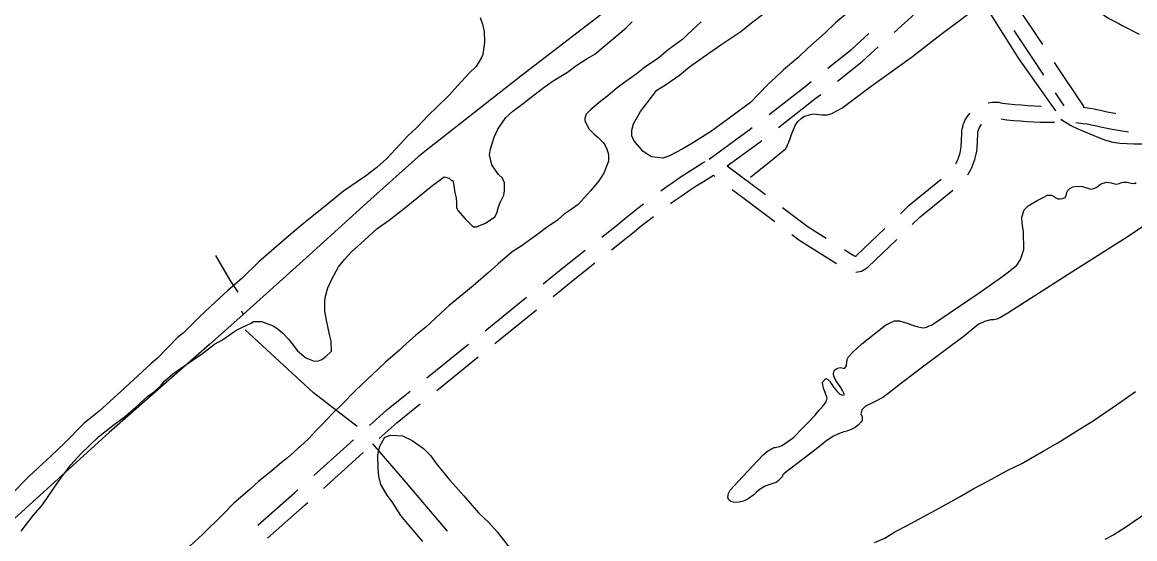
# Model space of a CAD drawing. Extents: x 3598634 to 3636690, y 517270 to 542944.
# Drawn here: x 3625513 to 3627594, y 524854 to 525821 of the extents above; entities that cross this region are included whole.
import ezdxf

# ---------------------------------------------------------------- set-up
doc = ezdxf.new("R2010")
doc.units = 0
for name, color, linetype in [('V-ROAD-CNTR', 7, 'Continuous'), ('V-SITE-VEGE', 7, 'Continuous'), ('V-TOPO-SHOR', 7, 'Continuous')]:
    doc.layers.add(name, color=color, linetype=linetype)

msp = doc.modelspace()

# ---------------------------------------------------------------- linework, layer by layer
at = {"layer": 'V-ROAD-CNTR'}
for p, q in [((3627443.4, 525745.4), (3627498.6, 525662)), ((3627445.1, 525688.4), (3627461.4, 525663.8)), ((3626831.8, 525552.1), (3626903.3, 525498)), ((3626840.6, 525507.8), (3626920.4, 525447.5)), ((3626378.8, 525243.2), (3626456.4, 525306.2)), ((3626397.1, 525219.4), (3626474.8, 525282.4)), ((3626269.8, 525155.2), (3626347.7, 525218)), ((3626288.1, 525131.5), (3626366, 525194.2)), ((3626058.2, 524972.1), (3626132.6, 525038.9)), ((3626076.5, 524948.2), (3626150.9, 525015.1))]:
    msp.add_line(p, q, dxfattribs=at)
for points in [[(3627143.8, 525801.6), (3627183.8, 525837.8), (3627188.4, 525841.6), (3627193.3, 525845.3), (3627198.4, 525848.8), (3627203.5, 525852.1), (3627208.8, 525855.3), (3627214.2, 525858.3), (3627219.6, 525861.1), (3627222.6, 525862.5)], [(3627366.1, 525862.1), (3627368.6, 525858.3), (3627371.2, 525853.9), (3627373.1, 525850.4), (3627421.3, 525778.7)], [(3627020, 525734.7), (3627064.4, 525770.2), (3627096.4, 525799.2)], [(3627367.5, 525805), (3627402.6, 525752.8), (3627423.1, 525721.8)], [(3627037.7, 525710.4), (3627083.9, 525747.3), (3627114.2, 525774.8)], [(3626910, 525648.1), (3626977.1, 525700.4), (3626988.8, 525709.8)], [(3626927.7, 525623.8), (3626995.7, 525676.9), (3627006.4, 525685.5)], [(3627319.5, 525669.9), (3627319.6, 525669.9), (3627323.6, 525670.6), (3627327.6, 525671), (3627331.7, 525671.2), (3627335.7, 525671), (3627339.7, 525670.7), (3627343.7, 525670), (3627346.5, 525669.4), (3627357.8, 525668), (3627369.9, 525666.7), (3627381.9, 525665.7), (3627394, 525664.8), (3627406.1, 525664.2), (3627418.2, 525663.7), (3627419, 525663.7)], [(3627259.1, 525555.8), (3627260.2, 525557.9), (3627262, 525561.4), (3627263.6, 525564.9), (3627265, 525568.5), (3627266.2, 525572.2), (3627267.3, 525576), (3627268.1, 525579.8), (3627268.8, 525583.6), (3627269.3, 525587.1), (3627270.2, 525613.1), (3627270.5, 525617.1), (3627271.2, 525621.1), (3627272.1, 525625), (3627273.2, 525628.9), (3627274.7, 525632.7), (3627276.3, 525636.4), (3627278.2, 525640), (3627280.3, 525643.4), (3627282.7, 525646.7), (3627285.2, 525649.9), (3627285.5, 525650.1)], [(3627497.7, 525661.5), (3627501.2, 525661), (3627509.7, 525659.8), (3627518.1, 525658.3), (3627526.4, 525656.6), (3627534.8, 525654.7), (3627542.3, 525652.7), (3627556.6, 525650.1), (3627557.7, 525649.9)], [(3627281.5, 525535), (3627284.1, 525539.1), (3627286.7, 525543.8), (3627289.1, 525548.5), (3627291.3, 525553.4), (3627293.2, 525558.4), (3627294.9, 525563.4), (3627296.3, 525568.5), (3627297.5, 525573.7), (3627298.5, 525579), (3627299.2, 525584.6), (3627300.1, 525611.2), (3627300.3, 525613.3), (3627300.6, 525615.3), (3627301.1, 525617.4), (3627301.7, 525619.4), (3627302.4, 525621.3), (3627303.3, 525623.2), (3627304.3, 525625.1), (3627305.4, 525626.8), (3627306.6, 525628.6), (3627307.5, 525629.7)], [(3627343.9, 525639.5), (3627354.4, 525638.2), (3627367, 525636.9), (3627379.5, 525635.8), (3627392.1, 525634.9), (3627404.7, 525634.2), (3627417.3, 525633.7), (3627429.9, 525633.4), (3627442.7, 525633.4), (3627443.6, 525633.4)], [(3627483.6, 525632.8), (3627488.8, 525632.3), (3627497.2, 525631.3), (3627504.9, 525630.2), (3627512.5, 525628.8), (3627520, 525627.3), (3627527.6, 525625.5), (3627535.8, 525623.4), (3627551.5, 525620.6), (3627566.8, 525618), (3627582, 525615.7)], [(3626797.8, 525564.5), (3626872.9, 525619.1), (3626878.5, 525623.5)], [(3626831.8, 525552.1), (3626890.9, 525595.1), (3626896.2, 525599.2)], [(3626707.2, 525504.9), (3626716.9, 525511.8), (3626730.3, 525521.1), (3626743.8, 525530.3), (3626757.4, 525539.3), (3626771.1, 525548.1), (3626784.9, 525556.8), (3626790.5, 525560.2)], [(3626725.5, 525481.1), (3626734.2, 525487.3), (3626747.3, 525496.4), (3626760.5, 525505.4), (3626773.8, 525514.2), (3626787.2, 525522.8), (3626800.7, 525531.2), (3626805.7, 525534.3), (3626808.7, 525532)], [(3627155.6, 525462.3), (3627172.2, 525478.1), (3627231.7, 525527.1)], [(3627177.6, 525441.8), (3627192.1, 525455.7), (3627253.8, 525506.4)], [(3626597.1, 525418.5), (3626626.9, 525442.1), (3626639.2, 525452.4), (3626651.8, 525462.7), (3626664.6, 525472.8), (3626675.1, 525481)], [(3626935.2, 525473.9), (3626982.9, 525437.8), (3627016.9, 525416.4)], [(3626615.4, 525394.7), (3626645.9, 525418.8), (3626658.3, 525429.2), (3626670.7, 525439.3), (3626683.1, 525449.2), (3626693.4, 525457.2)], [(3626952.3, 525423.4), (3626965.8, 525413.1), (3627036.1, 525368.9)], [(3627050.8, 525395.1), (3627057.5, 525390.8), (3627068.5, 525383.9), (3627069.5, 525383.3), (3627069.8, 525383.1), (3627070.2, 525383), (3627070.5, 525382.9), (3627070.9, 525382.9), (3627071.2, 525382.9), (3627071.6, 525382.9), (3627071.9, 525383), (3627072.3, 525383.1), (3627072.6, 525383.2), (3627072.9, 525383.4), (3627073.2, 525383.6), (3627074, 525384.4), (3627087.4, 525396.9), (3627126.7, 525434.6)], [(3627071.9, 525352.9), (3627072.3, 525352.9), (3627075.9, 525353.2), (3627079.5, 525353.9), (3627082.9, 525355), (3627086.2, 525356.4), (3627089.3, 525358.3), (3627092.3, 525360.4), (3627094.4, 525362.3), (3627108.1, 525375.1), (3627148.7, 525414.1)], [(3626487.5, 525331.3), (3626520.9, 525358.4), (3626565.7, 525393.7)], [(3626505.8, 525307.6), (3626539.6, 525334.9), (3626584, 525370)], [(3626162.3, 525065.6), (3626194.5, 525094.5), (3626238.7, 525130.1)], [(3626180.7, 525041.8), (3626213.9, 525071.7), (3626257, 525106.4)], [(3625953.5, 524879.1), (3626022, 524939.6), (3626028.4, 524945.4)], [(3625971.9, 524855.3), (3626041.9, 524917.2), (3626046.8, 524921.5)]]:
    msp.add_lwpolyline(points, dxfattribs=at)
at = {"layer": 'V-SITE-VEGE'}
for points in [[(3626689.7, 525568.4), (3626674.3, 525578.8), (3626657, 525599), (3626653.3, 525607.9), (3626653.1, 525618.6), (3626656.5, 525630.3), (3626669.5, 525653.7), (3626681.7, 525669.9), (3626700, 525693.5), (3626715.9, 525703.5), (3626742.4, 525721.8), (3626760.8, 525737.3), (3626797, 525762.9), (3626821.7, 525779.4), (3626856.9, 525803.2), (3626877.2, 525819.6), (3626905.4, 525841.5)], [(3627064.1, 525844.2), (3627034.2, 525819.6), (3627014.9, 525800.5), (3626982.4, 525772.3), (3626963.9, 525754.2), (3626936.7, 525731.4), (3626921.8, 525716.9), (3626907.7, 525704.1), (3626875.3, 525670.6), (3626802.2, 525616.7), (3626768.6, 525595.6), (3626748.3, 525583.7), (3626723.5, 525570.7), (3626711.1, 525566.1), (3626689.7, 525568.4)], [(3626369.4, 525829.6), (3626374.1, 525817.2), (3626377, 525803), (3626377.3, 525783.4), (3626376.6, 525773.6), (3626374.2, 525760.1), (3626371.6, 525753), (3626362.1, 525737.6), (3626349.8, 525725.8), (3626327, 525701.3), (3626312.1, 525685), (3626288.4, 525661.4), (3626272.6, 525646.9), (3626250.7, 525623.3), (3626234, 525607.9), (3626219.1, 525591.5), (3626194.6, 525565.3), (3626176.2, 525548.9), (3626155, 525532.5), (3626113.6, 525504.1), (3626086.3, 525482.2), (3626042.3, 525446.7), (3626015, 525423.9), (3625979, 525392.9), (3625955.3, 525372), (3625923.7, 525341.1), (3625898.2, 525319.3), (3625864.8, 525288.4), (3625843.7, 525268.4), (3625813.9, 525238.5), (3625804.2, 525231.2), (3625765.6, 525192.1), (3625754.2, 525182.1), (3625720.8, 525151.2), (3625697.1, 525129.4), (3625656.7, 525093), (3625628.6, 525070.2), (3625591.7, 525033), (3625567.2, 525009.4), (3625525, 524970.3), (3625493.4, 524937.7)], [(3625982.3, 525252.1), (3625991.3, 525246), (3625999.5, 525239), (3626011.3, 525226.7), (3626017.7, 525218.8), (3626027.7, 525205.5), (3626043.1, 525192.4), (3626059.2, 525186.5), (3626067.3, 525186.6), (3626073.5, 525189.4), (3626080.5, 525194.9), (3626091.1, 525204.8), (3626090.7, 525223.6), (3626087.8, 525236), (3626082, 525262.7), (3626079.1, 525279.6), (3626078.7, 525298.3), (3626080.4, 525308.1), (3626084.6, 525323.4), (3626091.4, 525338.7), (3626104.4, 525363), (3626115.8, 525376.6), (3626128.9, 525391.1), (3626146.5, 525406.5), (3626176.3, 525433.8), (3626199.3, 525450.2), (3626230.9, 525474.9), (3626251.2, 525491.3), (3626277.6, 525513.1), (3626302.2, 525531.4), (3626311.2, 525528.9), (3626315.7, 525524.5), (3626318.4, 525524.6), (3626320.4, 525515.7), (3626321.4, 525505), (3626324.3, 525491.6), (3626325.4, 525482.7), (3626325.5, 525473.8), (3626327.4, 525468.5), (3626341.1, 525452.7), (3626356.5, 525437.8), (3626362.7, 525437.9), (3626379.6, 525444.4), (3626397.2, 525456.3), (3626400.6, 525463.5), (3626404, 525475.2), (3626406.6, 525483.2), (3626413.5, 525496.7), (3626415.1, 525504.8), (3626414.8, 525520), (3626411.1, 525528.8), (3626403.9, 525535.8), (3626399.3, 525542), (3626391.1, 525553.4), (3626387.2, 525572.1), (3626388.8, 525583.7), (3626395.5, 525605.3), (3626402.4, 525620.6), (3626417.2, 525642.2), (3626430.4, 525654), (3626449.8, 525668.6), (3626464.7, 525680.5), (3626489.4, 525698.8), (3626506.1, 525710.6), (3626532.6, 525727.2), (3626548.5, 525739), (3626569.7, 525752.8), (3626575, 525755.5), (3626583.8, 525761), (3626642.7, 525810.2), (3626654.1, 525821.1)], [(3626782.6, 525821.5), (3626757.1, 525797.9), (3626748.4, 525788.8), (3626721, 525768.7), (3626703.4, 525754.2), (3626677, 525735.9), (3626661.2, 525723.1), (3626637.4, 525706.7), (3626625.9, 525697.5), (3626608.3, 525683), (3626595.1, 525672.9), (3626576.6, 525657.4), (3626567.9, 525648.4), (3626565.3, 525641.2), (3626565.4, 525636.7), (3626572.8, 525620.8), (3626581.9, 525612), (3626590, 525605), (3626599.1, 525596.3), (3626602.8, 525591), (3626603.7, 525588.3), (3626606.4, 525583.9), (3626609.3, 525573.2), (3626609.5, 525560.8), (3626601, 525538.3), (3626591.4, 525523.9), (3626576.6, 525505.8), (3626552.9, 525479.5), (3626541.5, 525471.3), (3626526.5, 525461.2), (3626514.2, 525450.3), (3626493, 525435.6), (3626477.2, 525423.8), (3626448.1, 525402.8), (3626429.5, 525390.9), (3626402.3, 525368.1), (3626384.7, 525351.7), (3626356.6, 525327.2), (3626339, 525312.6), (3626311.7, 525290.7), (3626295, 525275.2), (3626267.8, 525249.8), (3626249.3, 525235.2), (3626224.7, 525213.4), (3626218.6, 525207), (3626193.1, 525185.2), (3626179.9, 525172.5), (3626136, 525131.6), (3626110.6, 525105.3), (3626093.9, 525088.9), (3626072.9, 525066.3), (3626061.5, 525055.4), (3626049.2, 525041.8), (3626040.5, 525033.6), (3626008.8, 525005.4), (3625993.9, 524993.5)], [(3625510.7, 524868.4), (3625533.4, 524897.3), (3625550.9, 524917.3), (3625571.8, 524948.8), (3625583.1, 524965.1), (3625604, 524992.2), (3625622.4, 525013), (3625655.8, 525044.8), (3625682.2, 525065.8), (3625706, 525083.2), (3625725.3, 525100.4), (3625748.1, 525120.5), (3625760.5, 525129.6), (3625772.8, 525141.4), (3625779.8, 525149.6), (3625794.7, 525162.3), (3625808.8, 525172.4), (3625832.6, 525188.8), (3625850.2, 525200.7), (3625872.3, 525218.1), (3625887.3, 525226.3), (3625908.4, 525241), (3625914.6, 525244.6), (3625941.2, 525257.6), (3625945.6, 525260.3), (3625960.7, 525260.6), (3625975.1, 525254.6), (3625982.3, 525252.1)], [(3627107.1, 524846.7), (3627126.5, 524855), (3627145.1, 524866.9), (3627168.1, 524878.9), (3627228.2, 524911.2), (3627267.1, 524933.3), (3627292.7, 524948), (3627319.2, 524961.8), (3627356.3, 524982.1), (3627382.9, 524995), (3627422.6, 525018), (3627450, 525033.6), (3627490.6, 525059.3), (3627516.2, 525074.9), (3627551.5, 525098.7), (3627570, 525111.5), (3627595.6, 525129.8)], [(3626262.2, 524849.1), (3626236.7, 524879), (3626221.2, 524897.5), (3626204.7, 524923.1), (3626195.6, 524935.4), (3626183.6, 524955.7), (3626179.8, 524970.8), (3626178.7, 524985.1), (3626178.2, 525011), (3626181.5, 525027.1), (3626191, 525044.2), (3626202.6, 525048), (3626224, 525046.5), (3626242, 525037.9), (3626263.7, 525023.1), (3626276.4, 525010), (3626289.2, 524992.3), (3626298.3, 524980.9), (3626312, 524964.2), (3626323.8, 524951), (3626339.2, 524934.3), (3626366.5, 524902.7), (3626385.6, 524884.3), (3626401.1, 524866.7), (3626425.7, 524835.9)], [(3625993.9, 524993.5), (3625979.8, 524980.8), (3625955.2, 524961.6), (3625938.5, 524946.2), (3625908.6, 524920.7), (3625887.5, 524898.9), (3625850.7, 524862.6), (3625826.1, 524839.9), (3625794.5, 524809.9), (3625776, 524793.5), (3625748.8, 524768.1), (3625730.4, 524747.3), (3625697.1, 524716.4), (3625671.6, 524693.6), (3625634.6, 524662.7), (3625623.3, 524650.9), (3625589, 524617.3), (3625565.4, 524591.9), (3625527.7, 524554.7), (3625503.1, 524531)], [(3627616.4, 524902.7), (3627592.6, 524886.2), (3627578.5, 524876.2), (3627554.7, 524861.5), (3627537.9, 524852.3)]]:
    msp.add_lwpolyline(points, dxfattribs=at)
at = {"layer": 'V-TOPO-SHOR'}
msp.add_line((3625922.9, 525280.6), (3625925.9, 525273.9), dxfattribs=at)
for points in [[(3628182.1, 527248.8), (3628002.8, 527089.4), (3627800.7, 526906.4), (3627596.5, 526727.3), (3627389.7, 526537.8), (3627247.2, 526411.9), (3627092, 526272.1), (3626911.2, 526110.3), (3626739.9, 525957.4), (3626630.9, 525862.6), (3626445.3, 525719.9), (3626268.9, 525581.4), (3626253.5, 525568.7), (3626164.3, 525488.6), (3626050.2, 525385.2), (3625925.9, 525273.9), (3625863.1, 525217.7), (3625675.5, 525052.9), (3625478.1, 524873.2), (3625223.9, 524645.9), (3624980.2, 524430.1)], [(3627734.5, 526166.1), (3627579.9, 526043.2), (3627465.7, 525943.3), (3627449.2, 525927.7), (3627442, 525919.3), (3627438.7, 525912.8), (3627436.2, 525904), (3627437.2, 525897.6), (3627441.7, 525890), (3627449.3, 525884.3), (3627459.5, 525879.4), (3627471.7, 525873.3), (3627480.1, 525869.6), (3627500.8, 525859.3), (3627514.1, 525851), (3627529.5, 525839), (3627545.2, 525827.3), (3627562.7, 525819), (3627570.1, 525814.6), (3627601.9, 525798.2)], [(3626875.3, 525530.4), (3626919.7, 525566.4), (3626930.7, 525575.4), (3626937.1, 525580.7), (3626941.1, 525584.5), (3626942.8, 525586.7), (3626944.6, 525591), (3626946.6, 525596.2), (3626949.3, 525602.9), (3626952.1, 525610.3), (3626955.5, 525619.6), (3626958.7, 525627.3), (3626963.5, 525634.6), (3626969.8, 525640.6), (3626975.2, 525644), (3626978.8, 525645.5), (3626985, 525647.5), (3626993.2, 525649), (3626998.3, 525648.3), (3627008.7, 525647.1), (3627018.5, 525647), (3627027.2, 525649.6), (3627046.1, 525659.5), (3627100.6, 525700.9), (3627178, 525756.7), (3627231.7, 525798.4), (3627295.5, 525845.7)], [(3627316.6, 525847.4), (3627376.3, 525752.7), (3627445.6, 525654.9)], [(3627455.9, 525639.1), (3627474.2, 525627.6), (3627487.7, 525621.3), (3627517.6, 525608.3), (3627537.3, 525600.3), (3627552.8, 525595.9), (3627566.2, 525594.3), (3627592.5, 525593), (3627612.1, 525592.7), (3627624, 525590.1), (3627636, 525584.6), (3627652, 525572.5), (3627675.9, 525554.9), (3627691.1, 525544), (3627698.9, 525537.6), (3627704.7, 525532.3), (3627710.6, 525523.5), (3627712.2, 525520.4), (3627712.6, 525516.7), (3627711.6, 525512.2), (3627705.4, 525505.7), (3627697, 525498)], [(3627213.6, 525253.9), (3627303, 525314.4), (3627344.7, 525343.4), (3627360, 525355.2), (3627373.4, 525366.2), (3627380, 525376.3), (3627386.4, 525395.5), (3627385.9, 525428.2), (3627383.2, 525444.4), (3627382.6, 525456), (3627387.2, 525469.6), (3627394.6, 525476.9), (3627411.2, 525486.8), (3627423.8, 525492.9), (3627430.9, 525496.7), (3627437.3, 525497.2), (3627442.9, 525494.5), (3627446.1, 525491.7), (3627450.2, 525489.8), (3627454.5, 525489.9), (3627458.9, 525490.4), (3627464.1, 525492.8), (3627464.4, 525493.2), (3627466.3, 525498.9), (3627467.1, 525501.7), (3627468.6, 525505.7), (3627472.5, 525509.7), (3627478.1, 525512.6), (3627486.8, 525513.9), (3627496, 525512.9), (3627504, 525510.7), (3627511.2, 525508.4), (3627515.2, 525508.5), (3627523.1, 525512.2), (3627527.8, 525516.2), (3627530.9, 525517.9), (3627541.2, 525521.2), (3627550, 525519.8), (3627558.4, 525517.6), (3627562.8, 525518), (3627569.9, 525520.5), (3627572.7, 525521), (3627579.5, 525521.1), (3627587.5, 525519.3), (3627593.5, 525519), (3627596.6, 525520.6)], [(3627641.5, 525459.6), (3627574.5, 525415.1), (3627476, 525352.8), (3627398, 525302.9), (3627356.6, 525276.3), (3627342.8, 525267.7), (3627335.7, 525264.8), (3627330.1, 525263.5), (3627325, 525263.8), (3627312.7, 525260.4), (3627300.8, 525254.6), (3627275.7, 525233.9), (3627197, 525175.1), (3627160.8, 525147.4), (3627135.3, 525127.9), (3627122.7, 525118.5), (3627106.9, 525109.9), (3627099.8, 525106.6), (3627090.3, 525102), (3627085.6, 525097.9), (3627083.3, 525095.1), (3627082.5, 525092.7), (3627082.2, 525089.5), (3627081.8, 525087.5), (3627083.9, 525082), (3627084, 525075.2), (3627082.4, 525072.8), (3627077.4, 525067.1), (3627070.7, 525062.2), (3627063.2, 525058.1)], [(3625874.4, 525384.1), (3625901.3, 525337.9), (3625915.9, 525315.7)], [(3627004, 525026.8), (3626977.6, 525006.1), (3626938.3, 524976.3), (3626935.2, 524973.1), (3626934.8, 524970.7), (3626930.1, 524965.4), (3626926.2, 524961.4), (3626923, 524958.9), (3626918.7, 524957.7), (3626911.6, 524955.5), (3626902.5, 524952.2), (3626893, 524946.9), (3626886.3, 524941.2), (3626881.6, 524936.3), (3626871, 524928.9), (3626862.3, 524924.4), (3626854, 524922.3), (3626845.6, 524921.7), (3626838.4, 524923.6), (3626834, 524927.5), (3626832.7, 524931.5), (3626834.2, 524938.7), (3626837.2, 524944.7), (3626844.3, 524952.8), (3626859.9, 524969.8), (3626888.9, 525000.6), (3626899.1, 525010.7), (3626906.9, 525017.6), (3626914.4, 525022.1), (3626919.5, 525024.6), (3626921.5, 525025), (3626929.1, 525026.3), (3626933.8, 525028.4), (3626938.5, 525031.7), (3626955.5, 525043.5), (3626972.7, 525061), (3626986.8, 525075.5), (3626993, 525082), (3626996.2, 525085.3), (3627003.6, 525094.6), (3627008.3, 525099.4), (3627012.2, 525104.3), (3627016.1, 525108.7), (3627016.9, 525110.7), (3627018.3, 525117.1), (3627014.6, 525127.4), (3627012.5, 525133.7), (3627010.4, 525141.3), (3627009.9, 525146.8), (3627016.1, 525153.7), (3627019.7, 525152.2), (3627023.8, 525148.3), (3627031.1, 525137.2), (3627036.4, 525130.2), (3627042.5, 525124.3), (3627048.1, 525122.8), (3627050.9, 525123.6), (3627047.2, 525131.6), (3627042.7, 525139), (3627037, 525146.5), (3627033.3, 525152.8), (3627031.2, 525158), (3627030.3, 525162.7), (3627031.4, 525167.9), (3627032.2, 525169.5), (3627037.7, 525173.2), (3627043.2, 525174.5), (3627050.9, 525172.6), (3627051.2, 525172.7), (3627054.8, 525177.5), (3627054.7, 525178.7), (3627056.1, 525189.5), (3627058.4, 525194.3), (3627066.7, 525203.2), (3627083.1, 525218.6), (3627127.9, 525253.6), (3627135, 525257.3), (3627144.5, 525261.5), (3627153.7, 525262), (3627162.1, 525259.4), (3627171.7, 525256.4), (3627179.7, 525253.3), (3627188.6, 525250.3), (3627194.5, 525249.2), (3627199.3, 525248.9), (3627204.5, 525250.2), (3627209.2, 525252.2), (3627213.6, 525253.9)], [(3626139.6, 525064), (3626058, 525127.1), (3625930, 525244.7)], [(3627063.2, 525058.1), (3627055.3, 525055.2), (3627049.7, 525054.3), (3627039.8, 525050.2), (3627029.1, 525045.2), (3627015.3, 525036.2), (3627004, 525026.8)], [(3626308.4, 524867.9), (3626220.2, 524971.5), (3626168.4, 525031.4)]]:
    msp.add_lwpolyline(points, dxfattribs=at)

doc.saveas('drawing.dxf')
